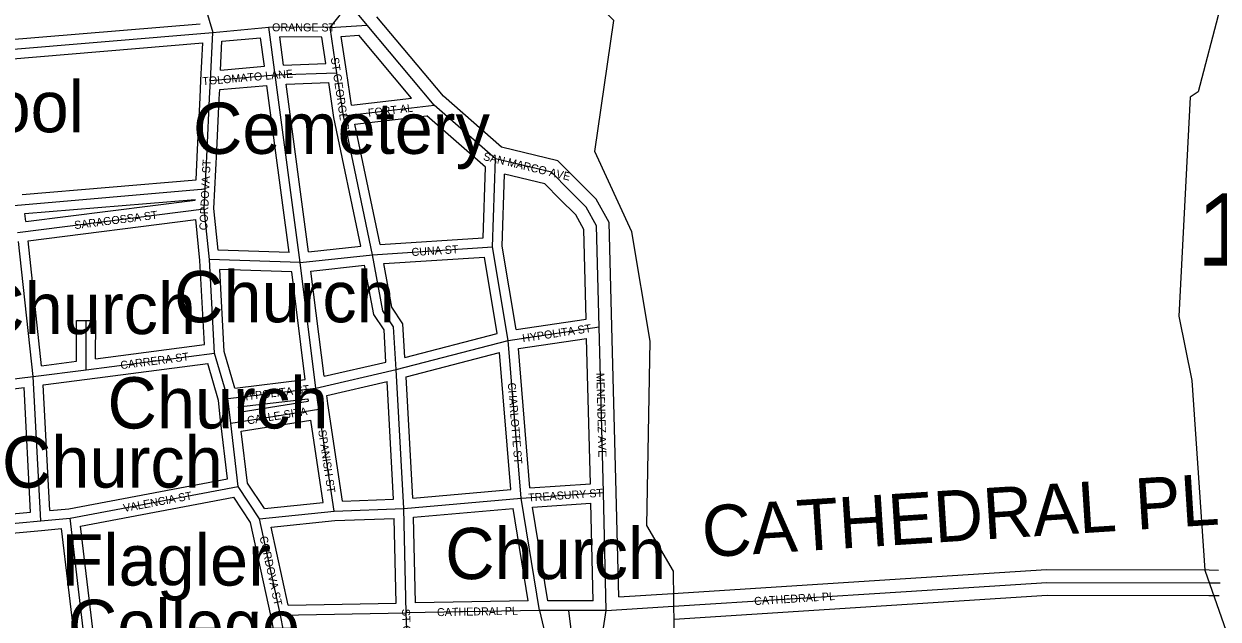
# Model space of a CAD drawing. Extents: x 418523 to 616617, y 1878279 to 2196743.
# Drawn here: x 555864 to 559594, y 2021054 to 2022911 of the extents above; entities that cross this region are included whole.
import ezdxf

# ---------------------------------------------------------------- set-up
doc = ezdxf.new("R2010")
doc.units = 0
for name, color, linetype in [('Level 2', 7, 'Continuous'), ('Level 22', 7, 'Continuous'), ('Level 23', 7, 'Continuous'), ('Level 28', 7, 'Continuous'), ('Level 31', 7, 'Continuous'), ('Level 32', 7, 'Continuous'), ('Level 34', 7, 'Continuous'), ('Level 5', 7, 'Continuous'), ('Level 57', 7, 'Continuous')]:
    doc.layers.add(name, color=color, linetype=linetype)

msp = doc.modelspace()

# ---------------------------------------------------------------- linework, layer by layer
at = {"layer": 'Level 22'}
for p, q in [((556935.895, 2022907.686), (556879.357, 2022975.116)), ((557145.31, 2022657.646), (556935.895, 2022907.686)), ((557336.573, 2022490.207), (557145.31, 2022657.646)), ((557673.789, 2021448.498), (557660.603, 2021966.024)), ((557682.94, 2021080.447), (557673.789, 2021448.498)), ((559565.211, 2021167.07), (559600.386, 2021166.976)), ((557892.76, 2021093.702), (558619.843, 2021140.121)), ((557682.94, 2021080.447), (557892.76, 2021093.702))]:
    msp.add_line(p, q, dxfattribs=at)
for points in [[(557566.369, 2022392.853), (557511.38, 2022448.278), (557336.573, 2022490.207)], [(557660.603, 2021966.024), (557652.576, 2022280.976), (557619.461, 2022339.615), (557566.369, 2022392.853)], [(558619.843, 2021140.121), (559058.5, 2021168.411), (559565.211, 2021167.07)], [(557590.503, 2020880.683), (557665.854, 2020972.122), (557682.94, 2021080.447)]]:
    msp.add_lwpolyline(points, dxfattribs=at)
at = {"layer": 'Level 23'}
for p, q in [((557173.99, 2022685.703), (556966.562, 2022933.369)), ((557074.66, 2022679.704), (556910.263, 2022875.991)), ((557355.498, 2022526.803), (557173.989, 2022685.703)), ((557305.704, 2022464.068), (557122.13, 2022624.775)), ((557713.777, 2021449.516), (557700.591, 2021967.041)), ((557633.079, 2021475.849), (557621.512, 2021929.838)), ((557721.897, 2021122.988), (557713.778, 2021449.491)), ((557642.179, 2021110.557), (557634.588, 2021415.814)), ((559565.317, 2021207.07), (559594.329, 2021206.992)), ((557890.212, 2021133.621), (558617.295, 2021180.041)), ((557721.896, 2021122.988), (557890.239, 2021133.623)), ((559565.106, 2021127.069), (559597.427, 2021126.983)), ((557895.31, 2021053.782), (558622.392, 2021100.201))]:
    msp.add_line(p, q, dxfattribs=at)
for points in [[(557594.765, 2022421.026), (557531.767, 2022484.523), (557355.499, 2022526.803)], [(557537.972, 2022364.681), (557490.992, 2022412.032), (557365.024, 2022442.248)], [(557700.59, 2021967.042), (557692.31, 2022291.964), (557651.621, 2022364.015), (557594.692, 2022421.099)], [(557619.972, 2021990.276), (557612.842, 2022269.989), (557587.302, 2022315.215), (557538.045, 2022364.607)], [(558617.268, 2021180.041), (559057.265, 2021208.416), (559565.317, 2021207.071)], [(558622.418, 2021100.203), (559059.736, 2021128.406), (559565.105, 2021127.069)]]:
    msp.add_lwpolyline(points, dxfattribs=at)
at = {"layer": 'Level 31'}
for p, q in [((556820.848, 2022900.361), (556879.357, 2022975.116)), ((556453.859, 2022884.632), (556629.137, 2022900.883)), ((556820.848, 2022900.361), (556629.137, 2022900.883)), ((556649.013, 2022752.091), (556629.137, 2022900.883)), ((556820.848, 2022900.361), (556935.895, 2022907.686)), ((556841.696, 2022759.204), (556820.848, 2022900.361)), ((555770.193, 2022827.953), (556453.859, 2022884.632)), ((556446.795, 2022734.46), (556453.859, 2022884.632)), ((556446.795, 2022734.46), (556649.013, 2022752.091)), ((556649.013, 2022752.091), (556841.696, 2022759.204)), ((556726.962, 2022166.747), (556649.013, 2022752.091)), ((556861.613, 2022624.958), (556841.696, 2022759.204)), ((556444.11, 2022679.19), (556446.795, 2022734.46)), ((556436.382, 2022517.745), (556444.11, 2022679.19)), ((556861.613, 2022624.958), (557145.31, 2022657.646)), ((556952.335, 2022191.227), (556861.613, 2022624.958)), ((556430.348, 2022396.662), (556436.382, 2022517.745)), ((557327.593, 2022215.304), (557336.573, 2022490.207)), ((555832.879, 2022344.475), (556430.348, 2022396.662)), ((556427.327, 2022334.484), (556430.348, 2022396.662)), ((555843.74, 2022260.803), (556427.327, 2022334.484)), ((556443.69, 2022175.883), (556427.327, 2022334.484)), ((555892.576, 2021810.819), (555846.83, 2022232.429)), ((556726.962, 2022166.747), (556952.335, 2022191.227)), ((556952.335, 2022191.227), (557327.593, 2022215.304)), ((557376.556, 2021923.514), (557327.593, 2022215.304)), ((556726.962, 2022166.747), (556443.69, 2022175.883)), ((556459.691, 2021884.182), (556443.69, 2022175.883)), ((556775.966, 2021774.95), (556726.962, 2022166.747)), ((556058.051, 2021832.185), (556058.155, 2021986.014)), ((557376.556, 2021923.514), (557660.603, 2021966.024)), ((557026.149, 2021832.456), (557376.556, 2021923.514)), ((557417.06, 2021431.371), (557376.556, 2021923.514)), ((556058.051, 2021832.185), (556459.691, 2021884.182)), ((556500.817, 2021742.242), (556459.691, 2021884.182)), ((555892.576, 2021810.819), (556058.051, 2021832.185)), ((556775.966, 2021774.95), (557026.149, 2021832.456)), ((557050.01, 2021398.906), (557026.149, 2021832.456)), ((555166.968, 2021720.81), (555892.576, 2021810.819)), ((555916.379, 2021360.54), (555892.576, 2021810.819)), ((556500.817, 2021742.242), (556775.966, 2021774.95)), ((556510.017, 2021665.243), (556500.817, 2021742.242)), ((556785.515, 2021709.223), (556775.966, 2021774.95)), ((556510.017, 2021665.243), (556785.515, 2021709.223)), ((556833.234, 2021391.131), (556785.515, 2021709.223)), ((556533.343, 2021467.225), (556510.017, 2021665.243)), ((556007.983, 2021368.653), (556533.343, 2021467.225)), ((556599.935, 2021367.036), (556533.343, 2021467.225)), ((557417.06, 2021431.371), (557673.789, 2021448.498)), ((557050.01, 2021398.906), (557417.06, 2021431.371)), ((557474.425, 2021081.009), (557417.06, 2021431.371)), ((555916.379, 2021360.54), (556007.983, 2021368.653)), ((556081.401, 2020751.318), (556007.983, 2021368.653)), ((556599.935, 2021367.036), (556833.234, 2021391.131)), ((556833.234, 2021391.131), (557050.01, 2021398.906)), ((557057.686, 2021073.772), (557050.01, 2021398.906)), ((555498.923, 2021321.685), (555916.379, 2021360.54)), ((556665.666, 2021066.473), (556599.935, 2021367.036)), ((556665.666, 2021066.473), (557057.686, 2021073.772)), ((557474.425, 2021081.009), (557057.686, 2021073.772)), ((557065.363, 2020865.374), (557057.686, 2021073.772)), ((557474.425, 2021081.009), (557523.933, 2020872.497)), ((557566.006, 2021080.763), (557474.425, 2021081.009)), ((557590.503, 2020880.683), (557566.006, 2021080.763)), ((557682.94, 2021080.447), (557566.006, 2021080.763)), ((556706.931, 2020857.982), (556665.666, 2021066.473))]:
    msp.add_line(p, q, dxfattribs=at)
for points in [[(556338.042, 2023176.605), (556373.791, 2023155.416), (556453.859, 2022884.632)], [(557026.149, 2021832.456), (557018.27, 2021965.941), (556985.134, 2022016.216), (556952.335, 2022191.227)]]:
    msp.add_lwpolyline(points, dxfattribs=at)
at = {"layer": 'Level 32'}
for p, q in [((555797.442, 2022860.315), (556414.635, 2022911.482)), ((556482.602, 2022857.166), (556603.217, 2022868.349)), ((556615.119, 2022779.25), (556603.217, 2022868.349)), ((556794.943, 2022870.431), (556663.425, 2022870.788)), ((556675.142, 2022783.076), (556663.425, 2022870.787)), ((556807.126, 2022787.948), (556794.944, 2022870.431)), ((556855.29, 2022872.492), (556910.263, 2022875.991)), ((556871.375, 2022763.586), (556855.29, 2022872.492)), ((555803.985, 2022800.651), (556422.286, 2022851.91)), ((556416.828, 2022735.869), (556422.286, 2022851.91)), ((556478.376, 2022767.326), (556482.601, 2022857.166)), ((556675.142, 2022783.076), (556807.126, 2022787.948)), ((556478.376, 2022767.326), (556615.12, 2022779.249)), ((556887.028, 2022658.086), (556871.373, 2022763.606)), ((556414.145, 2022680.646), (556416.83, 2022735.915)), ((556475.49, 2022706.846), (556623.06, 2022719.714)), ((556692.552, 2022197.872), (556623.06, 2022719.713)), ((556683.11, 2022723.328), (556815.963, 2022728.232)), ((556752.836, 2022199.734), (556683.11, 2022723.328)), ((556832.067, 2022619.681), (556815.963, 2022728.232)), ((556406.416, 2022519.179), (556414.144, 2022680.624)), ((556466.349, 2022516.311), (556474.076, 2022677.755)), ((556474.075, 2022677.733), (556475.49, 2022706.846)), ((556887.028, 2022658.086), (557074.66, 2022679.704)), ((556916.195, 2022217.478), (556832.067, 2022619.681)), ((556897.71, 2022598.917), (557122.13, 2022624.775)), ((556976.375, 2022222.831), (556897.71, 2022598.917)), ((556401.691, 2022424.365), (556406.419, 2022519.238)), ((556457.354, 2022335.776), (556466.346, 2022516.251)), ((557298.498, 2022243.499), (557305.704, 2022464.069)), ((555858.675, 2022378.849), (556401.692, 2022424.365)), ((557357.675, 2022217.315), (557365.024, 2022442.246)), ((555866.401, 2022319.285), (556398.721, 2022363.905)), ((555869.644, 2022294.311), (556398.585, 2022361.093)), ((556398.585, 2022361.093), (556398.721, 2022363.904)), ((555869.644, 2022294.311), (555866.401, 2022319.285)), ((555876.759, 2022234.731), (556400.635, 2022300.874)), ((556413.775, 2022173.521), (556400.635, 2022300.874)), ((556470.845, 2022205.022), (556457.354, 2022335.776)), ((555919.1, 2021844.492), (555876.759, 2022234.731)), ((556976.375, 2022222.831), (557298.498, 2022243.499)), ((556692.552, 2022197.872), (556470.845, 2022205.023)), ((556752.835, 2022199.734), (556916.194, 2022217.478)), ((557401.266, 2021957.546), (557357.675, 2022217.316)), ((556428.211, 2021910.356), (556413.775, 2022173.52)), ((556760.516, 2022140.214), (556927.965, 2022158.401)), ((556988.062, 2022163.456), (557302.489, 2022183.629)), ((557342.425, 2021945.641), (557302.489, 2022183.629)), ((556489.46, 2021889.243), (556475.439, 2022144.842)), ((556700.376, 2022137.587), (556475.44, 2022144.842)), ((556742.453, 2021801.176), (556700.376, 2022137.587)), ((556801.614, 2021811.627), (556760.515, 2022140.214)), ((556028.07, 2021858.562), (556028.155, 2021986.034)), ((556028.155, 2021986.034), (556088.155, 2021985.994)), ((556088.075, 2021866.322), (556088.155, 2021985.994)), ((557401.267, 2021957.546), (557619.972, 2021990.276)), ((557053.947, 2021870.676), (557342.425, 2021945.641)), ((557408.76, 2021897.998), (557621.512, 2021929.837)), ((556088.075, 2021866.322), (556428.211, 2021910.358)), ((557444.537, 2021463.271), (557408.76, 2021897.998)), ((555919.1, 2021844.492), (556028.07, 2021858.562)), ((556522.55, 2021775.037), (556489.461, 2021889.243)), ((556801.614, 2021811.627), (556994.706, 2021856.011)), ((557057.454, 2021809.594), (557349.582, 2021885.507)), ((557384.715, 2021458.627), (557349.583, 2021885.506)), ((556061.904, 2021802.431), (556438.035, 2021851.126)), ((556471.306, 2021736.296), (556438.035, 2021851.126)), ((555924.004, 2021784.626), (556061.894, 2021802.431)), ((555944.697, 2021393.165), (555924.004, 2021784.626)), ((556522.55, 2021775.036), (556742.452, 2021801.176)), ((556809.69, 2021751.917), (556998.152, 2021795.236)), ((557018.375, 2021427.791), (556998.152, 2021795.236)), ((557078.261, 2021431.522), (557057.455, 2021809.593)), ((555200.17, 2021694.696), (555864.318, 2021777.082)), ((555884.9, 2021387.739), (555864.318, 2021777.082)), ((556534.069, 2021715.982), (556750.544, 2021741.714)), ((556750.544, 2021741.714), (556751.654, 2021734.196)), ((556813.425, 2021726.574), (556809.689, 2021751.917)), ((556478.449, 2021674.759), (556471.307, 2021736.296)), ((556535.95, 2021699.761), (556534.068, 2021715.981)), ((556535.95, 2021699.761), (556751.654, 2021734.196)), ((556858.943, 2021422.072), (556813.417, 2021726.632)), ((556500.24, 2021491.536), (556478.458, 2021674.674)), ((556542.992, 2021640.126), (556760.49, 2021674.847)), ((556798.922, 2021417.747), (556760.49, 2021674.847)), ((556562.29, 2021477.871), (556542.992, 2021640.126)), ((556003.885, 2021398.407), (556500.24, 2021491.536)), ((556614.886, 2021398.74), (556562.29, 2021477.871)), ((557078.261, 2021431.523), (557384.715, 2021458.628)), ((557444.537, 2021463.271), (557633.079, 2021475.849)), ((556041.088, 2021344.34), (556519.354, 2021434.075)), ((556571.833, 2021355.121), (556519.354, 2021434.075)), ((556614.887, 2021398.74), (556798.923, 2021417.746)), ((556858.944, 2021422.072), (557018.375, 2021427.791)), ((557452.002, 2021403.634), (557634.588, 2021415.814)), ((555496.143, 2021351.556), (555884.9, 2021387.739)), ((555944.698, 2021393.165), (556003.885, 2021398.407)), ((557086.975, 2021104.286), (557080.666, 2021371.5)), ((557080.667, 2021371.499), (557391.955, 2021399.031)), ((557439.212, 2021110.402), (557391.955, 2021399.031)), ((557499.925, 2021110.941), (557452.002, 2021403.634)), ((555919.026, 2021330.656), (555981.631, 2021336.201)), ((556047.47, 2020782.588), (555981.631, 2021336.201)), ((556106.439, 2020794.83), (556041.088, 2021344.339)), ((556636.296, 2021060.355), (556571.833, 2021355.121)), ((556636.418, 2021340.643), (556835.315, 2021361.185)), ((556689.716, 2021096.926), (556636.418, 2021340.643)), ((556835.315, 2021361.186), (557020.735, 2021367.836)), ((557026.984, 2021103.206), (557020.735, 2021367.836)), ((555521.217, 2021293.628), (555919.16, 2021330.667)), ((557439.212, 2021110.402), (557086.975, 2021104.286)), ((557566.088, 2021110.763), (557499.925, 2021110.941)), ((557642.179, 2021110.557), (557566.088, 2021110.763)), ((556689.717, 2021096.926), (557026.984, 2021103.206)), ((556670.171, 2020889.194), (556636.295, 2021060.355))]:
    msp.add_line(p, q, dxfattribs=at)
for points in [[(556994.707, 2021856.011), (556988.796, 2021956.146), (556956.76, 2022004.752), (556927.964, 2022158.401)], [(557053.947, 2021870.676), (557047.745, 2021975.737), (557013.509, 2022027.681), (556988.063, 2022163.456)]]:
    msp.add_lwpolyline(points, dxfattribs=at)
at = {"layer": 'Level 5'}
for points in [[(558342.625, 2018509.646), (558344.167, 2018984.816), (558245.11, 2019285.252), (558238.271, 2019752.123), (558114.83, 2020244.363), (557899.486, 2020678.57), (557892.847, 2021203.762), (557809.943, 2021345.775), (557820.103, 2021920.948), (557762.855, 2022262.935), (557646.968, 2022513.389), (557706.622, 2022921.67), (557681.711, 2022946.78), (557674.226, 2023213.576), (557574.681, 2023363.928), (557517.404, 2023697.575), (557542.674, 2023772.537), (557701.525, 2023913.732)], [(560134.827, 2023630.755), (559892.345, 2023406.456), (559733.335, 2023215.24), (559599.106, 2022957.242), (559531.599, 2022699.046), (559506.529, 2022682.436), (559470.99, 2021998.949), (559512.025, 2021798.745), (559551.776, 2021206.732), (559824.366, 2020430.577), (560065.008, 2020079.662), (560472.155, 2019669.868), (561004.763, 2019384.707)]]:
    msp.add_lwpolyline(points, dxfattribs=at)

# ---------------------------------------------------------------- texts
at = {"layer": 'Level 2'}
msp.add_text('17-07-30', height=225, dxfattribs=at).set_placement((559527.855, 2022157.152))
at = {"layer": 'Level 28'}
msp.add_text('CATHEDRAL PL', height=160, rotation=3.652381, dxfattribs=at).set_placement((557986.298, 2021246.245))
at = {"layer": 'Level 34'}
for s, height, rotation, p in [('ORANGE ST', 25, 359.843467, (556638.975, 2022888.358)), ('ST GEORGE ST', 25, 278.437783, (556822.235, 2022805.211)), ('TOLOMATO LANE', 25, 4.982519, (556422.382, 2022719.785)), ('FORT AL', 25, 6.571894, (556940.122, 2022621.423)), ('CORDOVA ST', 25, 87.217172, (556436.552, 2022266.816)), ('SAN MARCO AVE', 25, 346.511014, (557296.56, 2022486.953)), ('SARAGOSSA ST', 25, 7.195167, (556022.73, 2022270.804)), ('CUNA ST', 25, 3.670339, (557075.229, 2022186.588)), ('HYPOLITA ST', 25, 8.510833, (557422.309, 2021917.724)), ('CARRERA ST', 25, 7.375908, (556166.77, 2021833.657)), ('MENENDEZ AVE', 25, 271.458478, (557651.765, 2021822.182)), ('HYPOLITA ST', 24.99916, 6.778439, (556541.351, 2021734.475)), ('CHARLOTTE ST', 25, 274.703772, (557374.935, 2021790.834)), ('CALLE SITA', 25, 9.069508, (556563.35, 2021661.099)), ('SPANISH ST', 25, 278.500644, (556782.998, 2021642.66)), ('VALENCIA ST', 25, 10.625981, (556176.85, 2021387.622)), ('TREASURY ST', 25, 3.815994, (557439.72, 2021420.356)), ('CORDOVA ST', 25, 282.335017, (556599.597, 2021310.084)), ('CATHEDRAL PL', 25, 3.652381, (558145.355, 2021097.306)), ('ST GEORGE ST', 25, 272.108336, (557044.758, 2021085.256)), ('CATHEDRAL PL', 25, 0.994217, (557154.32, 2021062.95))]:
    msp.add_text(s, height=height, rotation=rotation, dxfattribs=at).set_placement(p)
at = {"layer": 'Level 57'}
for s, p in [('School', (555397.157, 2022573.325)), ('Cemetery', (556391.851, 2022505.868)), ('Church', (556332.564, 2021980.172)), ('Church', (555711.794, 2021943.278)), ('Church', (556124.96, 2021648.746)), ('Church', (555795.292, 2021464.152)), ('Church', (557179.657, 2021178.541)), ('Flagler', (555981.372, 2021158.479)), ('College', (556001.043, 2020954.213))]:
    msp.add_text(s, height=160, dxfattribs=at).set_placement(p)

doc.saveas('drawing.dxf')
